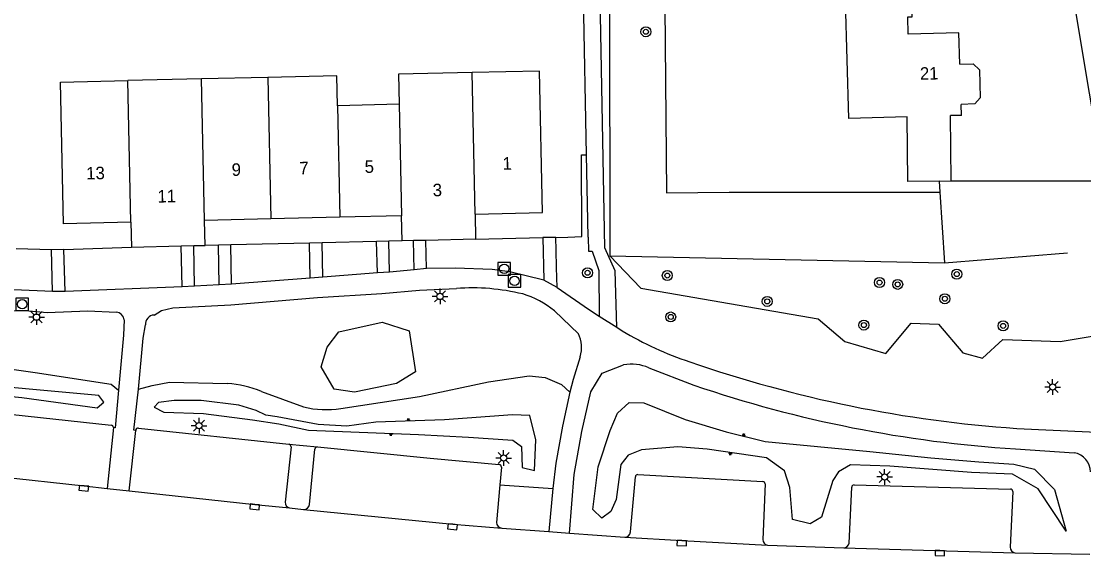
# Model space of a CAD drawing. Extents: x 132994 to 136000, y 393499 to 395512.
# Drawn here: x 133765.3 to 133850.3, y 394758.2 to 394800.9 of the extents above; entities that cross this region are included whole.
import ezdxf

# ---------------------------------------------------------------- set-up
doc = ezdxf.new("R2010")
doc.units = 0
for name, color, linetype in [('gg-afsc-draadraster', 7, 'Continuous'), ('gg-afsc-hekwerk', 7, 'Continuous'), ('gg-afsc-muur', 7, 'Continuous'), ('gg-anno-huisnummerreeks BGT', 7, 'Continuous'), ('gg-bbg-gedigitaliseerde bebouwing', 7, 'Continuous'), ('gg-bbg-hoofdgebouw', 7, 'Continuous'), ('gg-bbg-tussenscheiding', 7, 'Continuous'), ('gg-knt-bovenkant onderkant talud', 7, 'Continuous'), ('gg-knt-onverhard', 7, 'Continuous'), ('gg-knt-verharding', 7, 'Continuous'), ('gg-knt-verharding nz', 7, 'Continuous'), ('gt-grn-groengrens', 7, 'Continuous'), ('gt-grn-vlakafsluiter', 7, 'Continuous'), ('gt-symb-boom', 7, 'Continuous'), ('gt-symb-kolk', 7, 'Continuous'), ('gt-symb-lichtmast', 7, 'Continuous'), ('gt-symb-rioolschacht', 7, 'Continuous'), ('gt-symb-talud symbool', 7, 'Continuous')]:
    doc.layers.add(name, color=color, linetype=linetype)

# ---------------------------------------------------------------- blocks, each defined once
blk = doc.blocks.new('gt0-KOLK')
at = {"layer": 'gt-symb-kolk'}
blk.add_lwpolyline([(0, 0), (0.375, 0), (0.375, 0.4), (-0.375, 0.4), (-0.375, 0), (0, 0)], dxfattribs=at)
blk = doc.blocks.new('gt0-LMAST')
at = {"layer": 'gt-symb-lichtmast'}
for p, q in [((-0.182, 0.173), (-0.447, 0.438)), ((-0.005, 0.246), (-0.005, 0.621)), ((0.172, 0.173), (0.437, 0.438)), ((-0.255, -0.004), (-0.63, -0.004)), ((-0.182, -0.181), (-0.447, -0.446)), ((-0.005, -0.254), (-0.005, -0.629)), ((0.437, -0.446), (0.172, -0.181)), ((0.245, -0.004), (0.62, -0.004))]:
    blk.add_line(p, q, dxfattribs=at)
blk.add_circle((-0.005, -0.004), 0.25, dxfattribs=at)
blk = doc.blocks.new('gt0-TALUD_1')
at = {"layer": 'gt-symb-talud symbool'}
for p, q in [((-1, -1), (-1, 0)), ((-0.5, -2), (-0.5, 0)), ((0, -1), (0, 0)), ((0.5, -2), (0.5, 0)), ((1, -1), (1, 0))]:
    blk.add_line(p, q, dxfattribs=at)
blk = doc.blocks.new('gt0-RS')
at = {"layer": 'gt-symb-rioolschacht'}
blk.add_lwpolyline([(-0.5, -0.5), (0.5, -0.5), (0.5, 0.5), (-0.5, 0.5)], close=True, dxfattribs=at)
blk.add_circle((0, 0), 0.375, dxfattribs=at)
blk = doc.blocks.new('gt0-BOOM')
at = {"layer": 'gt-symb-boom'}
for radius in [0.4, 0.2]:
    blk.add_circle((0, 0), radius, dxfattribs=at)

msp = doc.modelspace()

# ---------------------------------------------------------------- linework, layer by layer
at = {"layer": 'gg-afsc-draadraster'}
for p, q in [((133812.347, 394810.618), (133812.383, 394782.127)), ((133812.383, 394782.127), (133839.109, 394781.569))]:
    msp.add_line(p, q, dxfattribs=at)
at = {"layer": 'gg-afsc-hekwerk'}
for p, q in [((133810.51, 394790.206), (133810.213, 394805.692)), ((133810.105, 394790.209), (133810.51, 394790.206)), ((133838.703, 394788.103), (133838.758, 394787.212)), ((133838.758, 394787.212), (133839.109, 394781.569)), ((133839.109, 394781.569), (133848.943, 394782.36))]:
    msp.add_line(p, q, dxfattribs=at)
at = {"layer": 'gg-afsc-muur'}
msp.add_lwpolyline([(133816.685, 394811.016), (133816.902, 394787.167), (133821.902, 394787.212)], dxfattribs=at)
at = {"layer": 'gg-bbg-gedigitaliseerde bebouwing'}
for points in [[(133831.473, 394793.101), (133831.203, 394802.496), (133827.67, 394802.378)], [(133838.703, 394788.103), (133836.203, 394788.072), (133836.139, 394793.235)]]:
    msp.add_lwpolyline(points, dxfattribs=at)
at = {"layer": 'gg-bbg-hoofdgebouw'}
for p, q in [((133779.737, 394796.272), (133773.85, 394796.137)), ((133785.031, 394796.393), (133779.737, 394796.272)), ((133795.526, 394794.241), (133790.605, 394794.114)), ((133840.469, 394793.36), (133840.444, 394794.238)), ((133836.139, 394793.235), (133831.473, 394793.101)), ((133840.469, 394793.36), (133839.592, 394793.335)), ((133839.657, 394788.115), (133839.592, 394793.335)), ((133838.703, 394788.103), (133839.657, 394788.115)), ((133785.269, 394785.086), (133779.975, 394784.967)), ((133790.793, 394785.21), (133785.269, 394785.086)), ((133795.713, 394785.321), (133790.793, 394785.21)), ((133795.763, 394783.322), (133795.713, 394785.321)), ((133801.595, 394785.45), (133801.64, 394783.469)), ((133774.088, 394784.815), (133774.133, 394782.837)), ((133780.019, 394782.967), (133779.975, 394784.967)), ((133797.665, 394783.37), (133796.667, 394783.345)), ((133801.64, 394783.469), (133797.665, 394783.37)), ((133774.133, 394782.837), (133778.109, 394782.925)), ((133778.109, 394782.925), (133779.112, 394782.947)), ((133779.112, 394782.947), (133780.019, 394782.967)), ((133796.667, 394783.345), (133795.763, 394783.322))]:
    msp.add_line(p, q, dxfattribs=at)
for points in [[(133840.351, 394797.442), (133840.279, 394799.96), (133836.219, 394799.85), (133836.19, 394801.22), (133836.548, 394801.23), (133836.539, 394801.599)], [(133840.351, 394797.442), (133841.412, 394797.473), (133841.927, 394796.993), (133841.969, 394794.767), (133841.557, 394794.27), (133840.444, 394794.238)], [(133774.088, 394784.815), (133768.696, 394784.683), (133768.465, 394796.014), (133773.85, 394796.137)], [(133790.605, 394794.114), (133790.553, 394796.519), (133785.031, 394796.393)], [(133801.356, 394796.776), (133795.474, 394796.645), (133795.526, 394794.241)], [(133801.595, 394785.45), (133806.985, 394785.597), (133806.747, 394796.897), (133801.356, 394796.776)]]:
    msp.add_lwpolyline(points, dxfattribs=at)
at = {"layer": 'gg-bbg-tussenscheiding'}
for p, q in [((133774.088, 394784.815), (133773.85, 394796.137)), ((133779.975, 394784.967), (133779.737, 394796.272)), ((133785.031, 394796.393), (133785.269, 394785.086)), ((133801.595, 394785.45), (133801.356, 394796.776)), ((133790.605, 394794.114), (133790.793, 394785.21)), ((133795.526, 394794.241), (133795.713, 394785.321))]:
    msp.add_line(p, q, dxfattribs=at)
at = {"layer": 'gg-knt-bovenkant onderkant talud'}
for p, q in [((133784.524, 394771.293), (133787.894, 394770.059)), ((133786.726, 394767.074), (133789.005, 394766.857))]:
    msp.add_line(p, q, dxfattribs=at)
for points in [[(133738.129, 394774.972), (133739.43, 394775.146), (133745.229, 394774.825), (133747.214, 394775.086), (133752.606, 394775.05), (133758.746, 394773.912), (133766.45, 394772.798), (133772.509, 394771.873), (133773.104, 394771.4)], [(133771.396, 394769.976), (133771.936, 394770.425), (133771.525, 394770.974), (133759.516, 394772.051), (133753.151, 394773.418), (133747.288, 394773.522), (133743.534, 394773.541), (133740.179, 394774.122), (133739.282, 394773.673), (133740.035, 394773.165), (133752.533, 394772.333), (133758.848, 394771.481), (133765.374, 394770.8), (133771.396, 394769.976)], [(133790.857, 394769.939), (133797.151, 394770.89), (133802.673, 394772.072), (133805.93, 394772.535), (133807.194, 394772.399), (133808.518, 394771.84), (133809.175, 394771.242)], [(133774.709, 394771.472), (133775.794, 394771.775), (133777.188, 394772.04), (133781.792, 394771.926)], [(133804.619, 394767.395), (133805.314, 394766.893), (133805.352, 394765.211), (133806.353, 394764.975), (133806.447, 394767.439), (133805.975, 394769.375), (133804.589, 394769.412), (133799.161, 394769.019), (133793.679, 394768.84), (133791.337, 394768.524), (133789.047, 394768.644), (133785.79, 394769.274), (133784.869, 394769.409), (133784.093, 394769.778), (133782.72, 394770.205), (133779.694, 394770.56), (133777.538, 394770.564), (133776.292, 394770.423), (133775.94, 394770.049), (133776.712, 394769.641), (133779.888, 394769.536), (133783.799, 394769.03), (133785.92, 394768.712), (133788.282, 394768.209), (133797.074, 394767.862), (133801.07, 394767.627), (133804.619, 394767.395)], [(133848.857, 394760.121), (133846.609, 394763.513), (133844.556, 394764.67), (133841.277, 394764.825), (133834.758, 394765.318), (133831.603, 394765.437), (133830.64, 394764.878), (133830.191, 394764.185), (133829.298, 394761.243), (133828.391, 394760.718), (133826.982, 394761.055), (133826.766, 394763.622), (133826.343, 394764.936), (133824.887, 394765.98), (133820.147, 394766.668), (133817.799, 394766.877), (133814.9, 394766.633), (133813.836, 394766.209), (133813.238, 394765.447), (133812.873, 394762.668), (133812.448, 394761.695), (133811.719, 394761.154), (133811.018, 394761.857), (133811.433, 394765.265), (133812.39, 394768.175), (133812.976, 394769.549), (133813.905, 394770.414), (133815.099, 394770.384), (133818.383, 394769.057), (133821.675, 394768.056), (133824.781, 394767.296), (133833.14, 394766.498), (133838.025, 394765.992), (133841.861, 394765.661), (133844.674, 394765.471), (133846.323, 394765.077), (133847.923, 394763.444), (133848.857, 394760.121)]]:
    msp.add_lwpolyline(points, dxfattribs=at)
for centre, radius, start, end in [((133781.301, 394763.593), 8.347, 67.28435, 86.62534), ((133789.669, 394777.243), 7.4, 256.12283, 279.2388)]:
    msp.add_arc(centre, radius, start, end, dxfattribs=at)
at = {"layer": 'gg-knt-onverhard'}
msp.add_lwpolyline([(133790.715, 394776.066), (133794.169, 394776.842), (133796.342, 394776.14), (133796.848, 394772.866), (133795.325, 394771.935), (133791.969, 394771.248), (133790.324, 394771.474), (133789.299, 394773.248), (133789.779, 394774.824), (133790.715, 394776.066)], dxfattribs=at)
at = {"layer": 'gg-knt-verharding'}
for p, q in [((133811.973, 394782.767), (133811.469, 394810.287)), ((133810.649, 394783.63), (133810.51, 394790.206)), ((133797.722, 394781.111), (133797.665, 394783.37)), ((133801.64, 394783.469), (133807.016, 394783.587)), ((133808.057, 394783.609), (133807.016, 394783.587)), ((133807.016, 394783.587), (133807.096, 394780.176)), ((133808.057, 394783.609), (133809.026, 394783.623)), ((133808.071, 394782.59), (133808.057, 394783.609)), ((133768.742, 394782.646), (133767.752, 394782.618)), ((133767.834, 394779.288), (133767.752, 394782.618)), ((133768.742, 394782.646), (133774.133, 394782.837)), ((133768.836, 394779.292), (133768.742, 394782.646)), ((133778.182, 394779.654), (133778.109, 394782.925)), ((133779.183, 394779.709), (133779.112, 394782.947)), ((133781.078, 394782.991), (133780.019, 394782.967)), ((133782.071, 394783.013), (133781.078, 394782.991)), ((133781.15, 394779.821), (133781.078, 394782.991)), ((133788.362, 394783.155), (133782.071, 394783.013)), ((133782.141, 394779.872), (133782.071, 394783.013)), ((133789.375, 394783.178), (133788.362, 394783.155)), ((133788.425, 394780.347), (133788.362, 394783.155)), ((133793.73, 394783.276), (133789.375, 394783.178)), ((133789.437, 394780.428), (133789.375, 394783.178)), ((133794.713, 394783.298), (133793.73, 394783.276)), ((133793.787, 394780.771), (133793.73, 394783.276)), ((133795.763, 394783.322), (133794.713, 394783.298)), ((133794.769, 394780.838), (133794.713, 394783.298)), ((133796.725, 394781.023), (133796.667, 394783.345)), ((133808.115, 394781.201), (133808.071, 394782.59)), ((133794.769, 394780.838), (133793.787, 394780.771)), ((133796.725, 394781.023), (133794.769, 394780.838)), ((133797.722, 394781.111), (133796.725, 394781.023)), ((133808.17, 394779.588), (133808.115, 394781.201)), ((133788.425, 394780.347), (133782.141, 394779.872)), ((133789.437, 394780.428), (133788.425, 394780.347)), ((133793.787, 394780.771), (133789.437, 394780.428)), ((133808.17, 394779.588), (133807.096, 394780.176)), ((133767.834, 394779.288), (133764.72, 394779.423)), ((133768.836, 394779.292), (133767.834, 394779.288)), ((133778.182, 394779.654), (133768.836, 394779.292)), ((133779.183, 394779.709), (133778.182, 394779.654)), ((133781.15, 394779.821), (133779.183, 394779.709)), ((133782.141, 394779.872), (133781.15, 394779.821)), ((133807.952, 394777.734), (133809.862, 394775.908)), ((133811.525, 394777.316), (133812.926, 394776.422)), ((133812.926, 394776.422), (133813.361, 394776.145)), ((133815.501, 394773.185), (133819.089, 394771.799)), ((133757.799, 394770.203), (133772.519, 394768.599)), ((133772.695, 394768.402), (133772.183, 394763.542)), ((133773.959, 394763.348), (133774.478, 394768.176)), ((133774.7, 394768.366), (133786.726, 394767.074)), ((133786.888, 394766.857), (133786.427, 394762.451)), ((133788.358, 394762.265), (133788.798, 394766.688)), ((133844.792, 394766.701), (133849.491, 394766.394)), ((133803.703, 394765.25), (133803.574, 394763.833)), ((133814.022, 394760.063), (133814.414, 394764.472)), ((133814.616, 394764.653), (133824.597, 394764.103)), ((133824.785, 394763.899), (133824.595, 394759.466)), ((133772.183, 394763.542), (133773.959, 394763.348)), ((133803.574, 394763.833), (133803.311, 394760.83)), ((133803.574, 394763.833), (133807.803, 394763.524)), ((133807.803, 394763.524), (133807.489, 394760.096)), ((133831.498, 394759.176), (133831.707, 394763.638)), ((133831.893, 394763.831), (133844.385, 394763.49)), ((133844.577, 394763.292), (133844.376, 394758.859)), ((133786.778, 394761.986), (133787.896, 394761.867)), ((133803.74, 394760.357), (133807.489, 394760.096)), ((133807.489, 394760.096), (133809.143, 394759.98)), ((133809.143, 394759.98), (133813.559, 394759.654)), ((133824.975, 394759.001), (133831.062, 394758.784)), ((133844.749, 394758.399), (133850.734, 394758.282))]:
    msp.add_line(p, q, dxfattribs=at)
for points in [[(133810.649, 394783.63), (133810.673, 394782.499), (133810.962, 394782.511), (133811.489, 394780.958), (133811.525, 394777.316)], [(133812.926, 394776.422), (133812.798, 394780.924), (133811.973, 394782.767)], [(133807.096, 394780.176), (133804.372, 394780.863), (133802.971, 394781.034), (133799.999, 394781.144), (133797.722, 394781.111)], [(133739.31, 394779.335), (133742.068, 394779.101), (133743.598, 394778.841), (133750.451, 394778.188), (133753.569, 394777.822), (133756.494, 394777.761), (133763.571, 394777.736), (133765.651, 394777.773), (133767.397, 394777.601), (133770.651, 394777.745), (133772.916, 394777.623)], [(133775.948, 394777.402), (133776.545, 394777.774), (133777.432, 394777.965), (133782.087, 394778.208), (133788.994, 394778.81), (133794.144, 394779.13), (133797.149, 394779.393), (133800.115, 394779.526)], [(133808.17, 394779.588), (133810.659, 394777.868), (133811.525, 394777.316)], [(133773.552, 394777.006), (133773.492, 394775.804), (133773.104, 394771.4)], [(133774.709, 394771.472), (133775.075, 394775.559), (133775.261, 394776.604)], [(133810.008, 394774.071), (133809.43, 394772.237), (133809.175, 394771.242)], [(133809.143, 394759.98), (133809.52, 394764.652), (133810.122, 394768.085), (133810.864, 394771.269), (133811.763, 394772.75), (133813.467, 394773.423)], [(133773.104, 394771.4), (133772.843, 394768.393), (133772.695, 394768.402)], [(133774.478, 394768.176), (133774.322, 394768.209), (133774.709, 394771.472)], [(133809.175, 394771.242), (133808.575, 394768.519), (133808.052, 394765.55), (133807.803, 394763.524)], [(133844.89, 394768.341), (133850.717, 394768.055), (133854.585, 394768.035), (133856.984, 394768.224), (133857.853, 394768.311)], [(133789.005, 394766.857), (133797.999, 394765.965), (133803.526, 394765.459)]]:
    msp.add_lwpolyline(points, dxfattribs=at)
for centre, radius, start, end in [((133801.343, 394762.36), 17.21, 76.35268, 94.09314), ((133803.345, 394772.118), 7.264, 50.63549, 73.53278), ((133772.869, 394776.939), 0.686, 5.6258, 86.11169), ((133775.981, 394776.679), 0.724, 92.61257, 185.93696), ((133807.494, 394774.796), 2.616, 343.92274, 25.1656), ((133827.384, 394799.55), 27.285, 239.07189, 251.56917), ((133814.068, 394769.751), 3.721, 67.35313, 99.29911), ((133851.708, 394868.602), 100.493, 250.85937, 266.10954), ((133851.035, 394865.519), 99.015, 251.17762, 266.38519), ((133772.501, 394768.406), 0.194, 358.8545, 84.70077), ((133774.674, 394768.171), 0.196, 82.46743, 178.65008), ((133786.699, 394766.885), 0.191, 351.73163, 81.75427), ((133789.001, 394766.651), 0.206, 88.74976, 169.70837), ((133849.224, 394764.856), 1.561, 0.26332, 80.14562), ((133803.504, 394765.261), 0.199, 356.77655, 83.7453), ((133814.614, 394764.452), 0.201, 89.43633, 174.28686), ((133824.577, 394763.896), 0.208, 0.82285, 84.50254), ((133831.9, 394763.638), 0.193, 92.09001, 180.02622), ((133844.375, 394763.289), 0.202, 0.98047, 87.25672), ((133786.837, 394762.395), 0.413, 172.23586, 261.85797), ((133787.902, 394762.327), 0.46, 269.27582, 352.21213), ((133803.788, 394760.832), 0.477, 180.21724, 264.19735), ((133813.579, 394760.098), 0.444, 267.43135, 355.48144), ((133825.059, 394759.457), 0.464, 178.91682, 259.59486), ((133831.049, 394759.236), 0.453, 271.58315, 352.33317), ((133844.871, 394758.879), 0.496, 182.34899, 255.7261)]:
    msp.add_arc(centre, radius, start, end, dxfattribs=at)
at = {"layer": 'gg-knt-verharding nz'}
msp.add_line((133831.062, 394758.784), (133844.749, 394758.399), dxfattribs=at)
for points in [[(133756.637, 394765.23), (133770.342, 394763.753), (133772.183, 394763.542)], [(133773.959, 394763.348), (133784.004, 394762.263), (133786.778, 394761.986)], [(133787.896, 394761.867), (133799.819, 394760.676), (133803.74, 394760.357)], [(133813.559, 394759.654), (133818.135, 394759.372), (133824.975, 394759.001)]]:
    msp.add_lwpolyline(points, dxfattribs=at)
at = {"layer": 'gt-grn-groengrens'}
for p, q in [((133851.888, 394788.118), (133849.549, 394802.149)), ((133839.657, 394788.115), (133851.888, 394788.118))]:
    msp.add_line(p, q, dxfattribs=at)
for points in [[(133809.026, 394783.623), (133810.135, 394783.684), (133810.105, 394790.209)], [(133812.383, 394782.127), (133814.841, 394779.545), (133829.016, 394777.107), (133831.154, 394775.291), (133834.425, 394774.326), (133836.466, 394776.753), (133838.641, 394776.664), (133840.582, 394774.379), (133842.165, 394773.959), (133843.78, 394775.439), (133848.359, 394775.277), (133854.598, 394776.322), (133856.454, 394776.649)]]:
    msp.add_lwpolyline(points, dxfattribs=at)
at = {"layer": 'gt-grn-vlakafsluiter'}
for p, q in [((133821.902, 394787.212), (133838.758, 394787.212)), ((133767.752, 394782.618), (133764.93, 394782.682))]:
    msp.add_line(p, q, dxfattribs=at)

# ---------------------------------------------------------------- block references
at = {"layer": 'gt-symb-boom'}
for p in [(133815.257, 394800.038), (133810.591, 394780.775), (133816.965, 394780.557), (133840.1, 394780.669), (133833.926, 394779.998), (133835.379, 394779.85), (133824.955, 394778.489), (133839.15, 394778.704), (133817.236, 394777.246), (133832.679, 394776.597), (133843.802, 394776.535)]:
    msp.add_blockref('gt0-BOOM', p, dxfattribs=at)
at = {"layer": 'gt-symb-kolk'}
for p, rotation in [((133770.342, 394763.753), 174.30948134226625), ((133784.004, 394762.263), 174.30948134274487), ((133799.819, 394760.676), 174.30948134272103), ((133818.135, 394759.372), 176.89178677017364), ((133838.759, 394758.573), 178.43418150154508)]:
    msp.add_blockref('gt0-KOLK', p, dxfattribs=dict(at, rotation=rotation))
at = {"layer": 'gt-symb-lichtmast'}
for p in [(133798.808, 394778.889), (133766.551, 394777.236), (133847.767, 394771.647), (133779.546, 394768.554), (133803.882, 394765.972), (133834.342, 394764.462)]:
    msp.add_blockref('gt0-LMAST', p, dxfattribs=at)
at = {"layer": 'gt-symb-rioolschacht'}
for p in [(133803.931, 394781.098), (133804.755, 394780.133), (133765.401, 394778.259)]:
    msp.add_blockref('gt0-RS', p, dxfattribs=at)
at = {"layer": 'gt-symb-talud symbool'}
for p, xscale, yscale, rotation in [((133796.265, 394768.924), 0.10004498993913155, 0.10004498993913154, -178.28164199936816), ((133794.886, 394767.944), 0.10007996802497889, 0.10007996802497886, -2.2906100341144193), ((133823.038, 394767.722), 0.09992497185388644, 0.09992497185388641, 166.10282368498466), ((133822.032, 394766.394), 0.09998499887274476, 0.09998499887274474, -8.04906169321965)]:
    msp.add_blockref('gt0-TALUD_1', p, dxfattribs=dict(at, xscale=xscale, yscale=yscale, rotation=rotation))

# ---------------------------------------------------------------- texts
at = {"layer": 'gg-anno-huisnummerreeks BGT'}
for s, rotation, p in [('21', 1.1, (133837.164, 394796.2)), ('9', 1.3, (133782.155, 394788.516)), ('7', 1.3, (133787.564, 394788.638)), ('5', 1.3, (133792.786, 394788.755)), ('1', 1.6, (133803.807, 394789.011)), ('13', 1.4, (133770.529, 394788.229)), ('3', 1.4, (133798.226, 394786.885)), ('11', 1.3, (133776.222, 394786.383))]:
    msp.add_text(s, height=1, rotation=rotation, dxfattribs=at).set_placement(p)

doc.saveas('drawing.dxf')
